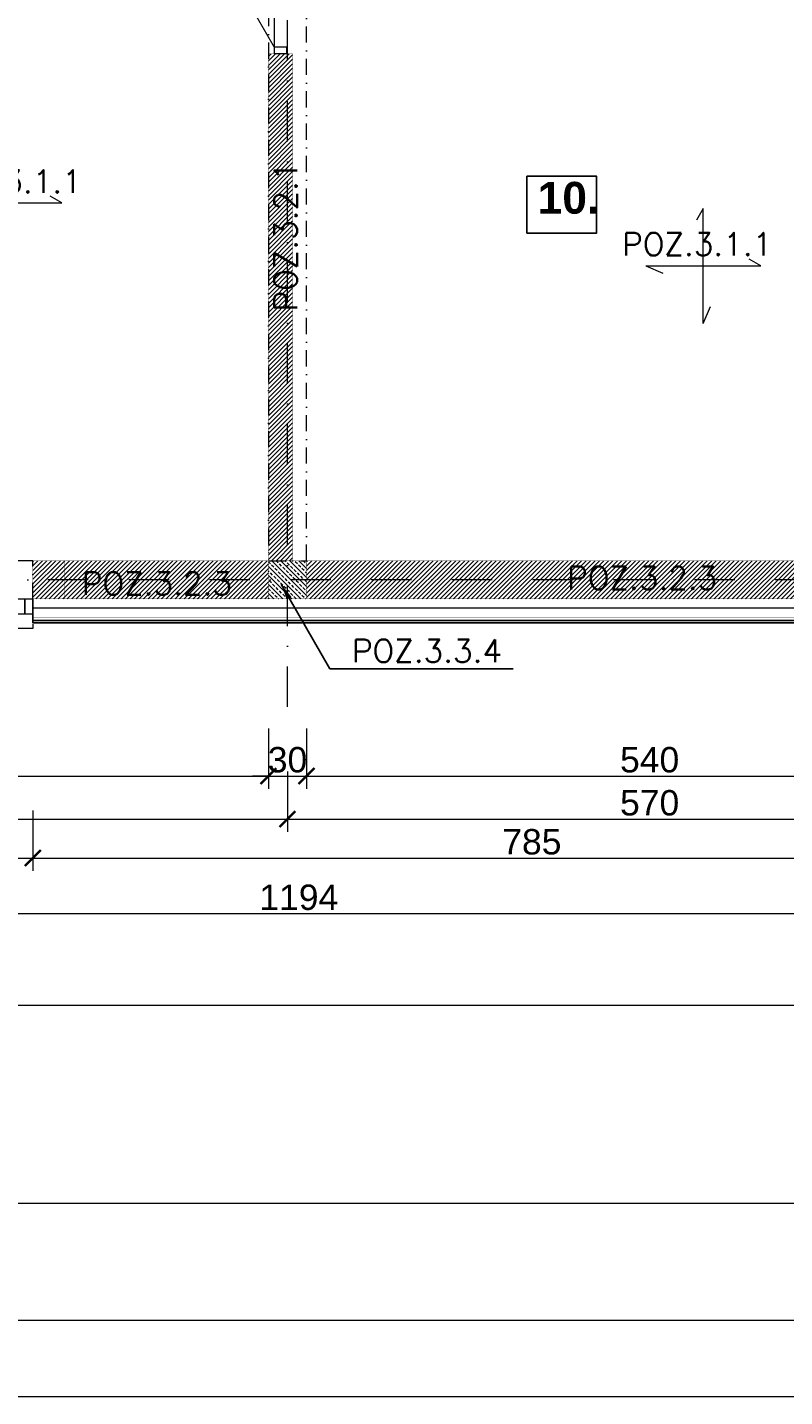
# Model space of a CAD drawing. Extents: x 4615668 to 9294084, y 5325188 to 10688993.
# Tile 514 of 656: x 4647682 to 4648278, y 5331501 to 5332579. Entities that reach past the tile are written whole.
import ezdxf

# ---------------------------------------------------------------- set-up
doc = ezdxf.new("R2010")
doc.units = 0
doc.header["$MEASUREMENT"] = 0
doc.linetypes.add('DASHDOT', pattern=[25.4, 12.7, -6.35, 0, -6.35])
for name, color, linetype, lineweight in [('hatch', 253, 'Continuous', 0), ('K-OPISY', 252, 'Continuous', 15), ('K-OPISY @ 10', 252, 'Continuous', 15), ('ocieplenie', 214, 'Continuous', 13), ('Osie', 175, 'DASHDOT', 9), ('sciany - mur', 1, 'Continuous', 30), ('Wymiar', 7, 'Continuous', 9)]:
    doc.layers.add(name, color=color, linetype=linetype, lineweight=lineweight)
doc.layers.add('sciany', color=1, linetype='Continuous')
doc.layers.add('STOLARKA', color=4, linetype='Continuous')
doc.styles.add('Arial Narrow 20', font='arial.ttf', dxfattribs={"height": 20})
doc.styles.add('ARIAL_WYM50', font='arial.ttf', dxfattribs={"height": 15})
doc.styles.add('Opis', font='simplex.shx')
doc.styles.add('Simplex', font='simplex.shx')
doc.linetypes.add('BATTING', pattern='A,0.00254,-2.54,[134,ltypeshp.shx,S=2.54,R=0,X=-2.54,Y=0],-5.08,[134,ltypeshp.shx,S=2.54,R=180,X=2.54,Y=0],-2.54', length=10.16254)
doc.dimstyles.new('1do100 ok', dxfattribs={"dimscale": 0.5, "dimtxt": 12, "dimasz": 25, "dimexe": 20, "dimexo": 0, "dimgap": 5, "dimtad": 1, "dimdec": 0, "dimzin": 9, "dimtxsty": 'Arial Narrow 20', "dimblk": 'ARCHTICK', "dimcen": 3, "dimdle": 20, "dimclrd": 256, "dimclre": 256, "dimclrt": 256, "dimadec": 0, "dimazin": 2, "dimtfac": 1, "dimtdec": 0, "dimtix": 1, "dimtmove": 2, "dimatfit": 3, "dimldrblk": 'NONE', "dimfxl": 0, "dimtvp": 1, "dimtolj": 1, "dimtzin": 0, "dimlwd": 5, "dimlwe": 5, "dimarcsym": 0})
doc.dimstyles.new('1do50', dxfattribs={"dimscale": 5, "dimtxt": 2.5, "dimasz": 2.5, "dimexe": 2.5, "dimexo": 0.5, "dimgap": 1, "dimtad": 1, "dimdec": 1, "dimrnd": 0.5, "dimzin": 12, "dimdsep": 46, "dimtxsty": 'Simplex', "dimblk": 'OBLIQUE', "dimcen": 0.5, "dimdle": 2.5, "dimclrd": 256, "dimclre": 256, "dimclrt": 256, "dimadec": 1, "dimazin": 3, "dimtfac": 1, "dimtdec": 1, "dimtix": 1, "dimtmove": 0, "dimatfit": 3, "dimfxl": 0, "dimtolj": 1, "dimtzin": 0, "dimarcsym": 0})
pattern_1 = [(45, (9337.8041, -13289.5546), (-1.767766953, 1.767766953), [])]

# ---------------------------------------------------------------- blocks, each defined once
blk = doc.blocks.new('G$C61CBF25F')
at = {"layer": 'Osie', "lineweight": 0, "ltscale": 2.5}
for p, q in [((855, 0), (855, 1880)), ((1525, 100), (204.8, 100))]:
    blk.add_line(p, q, dxfattribs=at)
blk = doc.blocks.new('G$C8361AC1F')
at = {"layer": 'STOLARKA', "color": 252, "linetype": 'Continuous', "lineweight": 0}
for p, q in [((50, 100), (50, 0)), ((5, 50), (95, 50))]:
    blk.add_line(p, q, dxfattribs=at)
at = {"layer": 'STOLARKA', "color": 252, "linetype": 'Continuous', "lineweight": 0, "const_width": 1}
blk.add_lwpolyline([(95, 50), (15.3, 96)], dxfattribs=at)
at = {"layer": 'STOLARKA', "color": 252, "linetype": 'Continuous', "lineweight": 0}
for points in [[(5, 40), (5, 50), (0, 50), (0, 40)], [(95, 40), (95, 50), (100, 50), (100, 40)]]:
    blk.add_lwpolyline(points, close=True, dxfattribs=at)
blk.add_arc((95, 50), 90, 148.7267, 180, dxfattribs=at)
blk = doc.blocks.new('G$C0CCF9696')
at = {"layer": 'STOLARKA', "color": 5, "lineweight": 0}
blk.add_line((100, 30), (0, 30), dxfattribs=at)
for points in [[(68, 59.5), (68, 53.5), (56, 53.5), (56, 59.5)], [(68, 59.5), (68, 53.5), (56, 53.5), (56, 59.5)], [(68, 53.5), (68, 6.5), (56, 6.5), (56, 53.5)], [(68, 53.5), (68, 6.5), (56, 6.5), (56, 53.5)], [(68, 0.5), (68, 6.5), (56, 6.5), (56, 0.5)]]:
    blk.add_lwpolyline(points, close=True, dxfattribs=at)
blk.add_lwpolyline([(76, 0), (79, 0), (79, 60), (76, 60)], dxfattribs=at)
blk.add_lwpolyline([(76, 0), (79, 0), (79, 60), (76, 60)], dxfattribs=at)
blk = doc.blocks.new('_ArchTick')
at = {"color": 0, "linetype": 'ByBlock', "const_width": 0.15}
blk.add_lwpolyline([(-0.5, -0.5), (0.5, 0.5)], dxfattribs=at)
blk = doc.blocks.new('*D1091')
at = {"layer": 'Defpoints', "color": 0}
for p in [(4647352, 5332129.9), (4647872, 5332130.6), (4647872, 5331989.9)]:
    blk.add_point(p, dxfattribs=at)
at = {"layer": 'Wymiar', "linetype": 'Continuous', "lineweight": 5}
for p, q in [((4647352, 5332027.4), (4647352, 5331979.9)), ((4647872, 5332027.4), (4647872, 5331979.9)), ((4647342, 5331989.9), (4647882, 5331989.9))]:
    blk.add_line(p, q, dxfattribs=at)
at = {"layer": 'Wymiar', "linetype": 'ByBlock', "lineweight": 5, "xscale": 12.5, "yscale": 12.5, "zscale": 12.5, "rotation": 180}
blk.add_blockref('_ArchTick', (4647352, 5331989.9), dxfattribs=at)
at = {"layer": 'Wymiar', "linetype": 'ByBlock', "lineweight": 5, "xscale": 12.5, "yscale": 12.5, "zscale": 12.5}
blk.add_blockref('_ArchTick', (4647872, 5331989.9), dxfattribs=at)
at = {"layer": 'Wymiar', "lineweight": 0, "ltscale": 40, "insert": (4647612, 5332002.6), "char_height": 20, "attachment_point": 5, "style": 'Arial Narrow 20'}
blk.add_mtext('\\A1;520', dxfattribs=at)
blk = doc.blocks.new('_None')
blk = doc.blocks.new('*D1092')
at = {"layer": 'Defpoints', "color": 0}
for p in [(4647872, 5332130.6), (4647902, 5332130.6), (4647902, 5331989.9)]:
    blk.add_point(p, dxfattribs=at)
at = {"layer": 'Wymiar', "linetype": 'Continuous', "lineweight": 5}
for p, q in [((4647872, 5332027.4), (4647872, 5331979.9)), ((4647902, 5332027.4), (4647902, 5331979.9)), ((4647872, 5331989.9), (4647859.5, 5331989.9)), ((4647862, 5331989.9), (4647912, 5331989.9)), ((4647902, 5331989.9), (4647914.5, 5331989.9))]:
    blk.add_line(p, q, dxfattribs=at)
at = {"layer": 'Wymiar', "linetype": 'ByBlock', "lineweight": 5, "xscale": 12.5, "yscale": 12.5, "zscale": 12.5}
blk.add_blockref('_ArchTick', (4647872, 5331989.9), dxfattribs=at)
at = {"layer": 'Wymiar', "linetype": 'ByBlock', "lineweight": 5, "xscale": 12.5, "yscale": 12.5, "zscale": 12.5, "rotation": 180}
blk.add_blockref('_ArchTick', (4647902, 5331989.9), dxfattribs=at)
at = {"layer": 'Wymiar', "lineweight": 0, "ltscale": 40, "insert": (4647887, 5332002.6), "char_height": 20, "attachment_point": 5, "style": 'Arial Narrow 20'}
blk.add_mtext('\\A1;30', dxfattribs=at)
blk = doc.blocks.new('*D1093')
at = {"layer": 'Defpoints', "color": 0}
for p in [(4647902, 5332130.6), (4648442, 5332130.6), (4648442, 5331989.9)]:
    blk.add_point(p, dxfattribs=at)
at = {"layer": 'Wymiar', "linetype": 'Continuous', "lineweight": 5}
for p, q in [((4647902, 5332027.4), (4647902, 5331979.9)), ((4648442, 5332027.4), (4648442, 5331979.9)), ((4647892, 5331989.9), (4648452, 5331989.9))]:
    blk.add_line(p, q, dxfattribs=at)
at = {"layer": 'Wymiar', "linetype": 'ByBlock', "lineweight": 5, "xscale": 12.5, "yscale": 12.5, "zscale": 12.5, "rotation": 180}
blk.add_blockref('_ArchTick', (4647902, 5331989.9), dxfattribs=at)
at = {"layer": 'Wymiar', "linetype": 'ByBlock', "lineweight": 5, "xscale": 12.5, "yscale": 12.5, "zscale": 12.5}
blk.add_blockref('_ArchTick', (4648442, 5331989.9), dxfattribs=at)
at = {"layer": 'Wymiar', "lineweight": 0, "ltscale": 40, "insert": (4648172, 5332002.6), "char_height": 20, "attachment_point": 5, "style": 'Arial Narrow 20'}
blk.add_mtext('\\A1;540', dxfattribs=at)
blk = doc.blocks.new('*D1097')
at = {"layer": 'Defpoints', "color": 0}
for p in [(4647337, 5332131.2), (4647887, 5332090.6), (4647887, 5331956)]:
    blk.add_point(p, dxfattribs=at)
at = {"layer": 'Wymiar', "linetype": 'Continuous', "lineweight": 5}
for p, q in [((4647337, 5331993.5), (4647337, 5331946)), ((4647887, 5331993.5), (4647887, 5331946)), ((4647327, 5331956), (4647897, 5331956))]:
    blk.add_line(p, q, dxfattribs=at)
at = {"layer": 'Wymiar', "linetype": 'ByBlock', "lineweight": 5, "xscale": 12.5, "yscale": 12.5, "zscale": 12.5, "rotation": 180}
blk.add_blockref('_ArchTick', (4647337, 5331956), dxfattribs=at)
at = {"layer": 'Wymiar', "linetype": 'ByBlock', "lineweight": 5, "xscale": 12.5, "yscale": 12.5, "zscale": 12.5}
blk.add_blockref('_ArchTick', (4647887, 5331956), dxfattribs=at)
at = {"layer": 'Wymiar', "lineweight": 0, "ltscale": 40, "insert": (4647612, 5331968.7), "char_height": 20, "attachment_point": 5, "style": 'Arial Narrow 20'}
blk.add_mtext('\\A1;550', dxfattribs=at)
blk = doc.blocks.new('*D1098')
at = {"layer": 'Defpoints', "color": 0}
for p in [(4647887, 5332090.6), (4648457, 5332072.8), (4648457, 5331956)]:
    blk.add_point(p, dxfattribs=at)
at = {"layer": 'Wymiar', "linetype": 'Continuous', "lineweight": 5}
for p, q in [((4647887, 5331993.5), (4647887, 5331946)), ((4648457, 5331993.5), (4648457, 5331946)), ((4647877, 5331956), (4648467, 5331956))]:
    blk.add_line(p, q, dxfattribs=at)
at = {"layer": 'Wymiar', "linetype": 'ByBlock', "lineweight": 5, "xscale": 12.5, "yscale": 12.5, "zscale": 12.5, "rotation": 180}
blk.add_blockref('_ArchTick', (4647887, 5331956), dxfattribs=at)
at = {"layer": 'Wymiar', "linetype": 'ByBlock', "lineweight": 5, "xscale": 12.5, "yscale": 12.5, "zscale": 12.5}
blk.add_blockref('_ArchTick', (4648457, 5331956), dxfattribs=at)
at = {"layer": 'Wymiar', "lineweight": 0, "ltscale": 40, "insert": (4648172, 5331968.7), "char_height": 20, "attachment_point": 5, "style": 'Arial Narrow 20'}
blk.add_mtext('\\A1;570', dxfattribs=at)
blk = doc.blocks.new('*D1100')
at = {"layer": 'Defpoints', "color": 0}
for p in [(4647298.9, 5332073.5), (4648492.9, 5332073.5), (4648492.9, 5331881.6)]:
    blk.add_point(p, dxfattribs=at)
at = {"layer": 'Wymiar', "linetype": 'Continuous', "lineweight": 5}
for p, q in [((4647298.9, 5331919.1), (4647298.9, 5331871.6)), ((4648492.9, 5331919.1), (4648492.9, 5331871.6)), ((4647288.9, 5331881.6), (4648502.9, 5331881.6))]:
    blk.add_line(p, q, dxfattribs=at)
at = {"layer": 'Wymiar', "linetype": 'ByBlock', "lineweight": 5, "xscale": 12.5, "yscale": 12.5, "zscale": 12.5, "rotation": 180}
blk.add_blockref('_ArchTick', (4647298.9, 5331881.6), dxfattribs=at)
at = {"layer": 'Wymiar', "linetype": 'ByBlock', "lineweight": 5, "xscale": 12.5, "yscale": 12.5, "zscale": 12.5}
blk.add_blockref('_ArchTick', (4648492.9, 5331881.6), dxfattribs=at)
at = {"layer": 'Wymiar', "lineweight": 0, "ltscale": 40, "insert": (4647895.9, 5331894.3), "char_height": 20, "attachment_point": 5, "style": 'Arial Narrow 20'}
blk.add_mtext('\\A1;1194', dxfattribs=at)
blk = doc.blocks.new('_Oblique')
at = {"color": 0, "linetype": 'ByBlock', "lineweight": -2}
blk.add_line((-0.5, -0.5), (0.5, 0.5), dxfattribs=at)
blk = doc.blocks.new('*D4374')
at = {"layer": 'Defpoints', "color": 0}
for p in [(4647626.6, 5332129.4), (4647686.6, 5332129.4), (4647686.6, 5331925.3)]:
    blk.add_point(p, dxfattribs=at)
at = {"layer": 'Wymiar', "linetype": 'Continuous', "lineweight": 5}
for p, q in [((4647626.6, 5331962.8), (4647626.6, 5331915.3)), ((4647686.6, 5331962.8), (4647686.6, 5331915.3)), ((4647616.6, 5331925.3), (4647696.6, 5331925.3))]:
    blk.add_line(p, q, dxfattribs=at)
at = {"layer": 'Wymiar', "linetype": 'ByBlock', "lineweight": 5, "xscale": 12.5, "yscale": 12.5, "zscale": 12.5, "rotation": 180}
blk.add_blockref('_ArchTick', (4647626.6, 5331925.3), dxfattribs=at)
at = {"layer": 'Wymiar', "linetype": 'ByBlock', "lineweight": 5, "xscale": 12.5, "yscale": 12.5, "zscale": 12.5}
blk.add_blockref('_ArchTick', (4647686.6, 5331925.3), dxfattribs=at)
at = {"layer": 'Wymiar', "lineweight": 0, "ltscale": 40, "insert": (4647656.6, 5331938), "char_height": 20, "attachment_point": 5, "style": 'Arial Narrow 20'}
blk.add_mtext('\\A1;60', dxfattribs=at)
blk = doc.blocks.new('*D4375')
at = {"layer": 'Defpoints', "color": 0}
for p in [(4647686.6, 5332129.4), (4648472, 5332129.4), (4648472, 5331925.3)]:
    blk.add_point(p, dxfattribs=at)
at = {"layer": 'Wymiar', "linetype": 'Continuous', "lineweight": 5}
for p, q in [((4647686.6, 5331962.8), (4647686.6, 5331915.3)), ((4648472, 5331962.8), (4648472, 5331915.3)), ((4647676.6, 5331925.3), (4648482, 5331925.3))]:
    blk.add_line(p, q, dxfattribs=at)
at = {"layer": 'Wymiar', "linetype": 'ByBlock', "lineweight": 5, "xscale": 12.5, "yscale": 12.5, "zscale": 12.5, "rotation": 180}
blk.add_blockref('_ArchTick', (4647686.6, 5331925.3), dxfattribs=at)
at = {"layer": 'Wymiar', "linetype": 'ByBlock', "lineweight": 5, "xscale": 12.5, "yscale": 12.5, "zscale": 12.5}
blk.add_blockref('_ArchTick', (4648472, 5331925.3), dxfattribs=at)
at = {"layer": 'Wymiar', "lineweight": 0, "ltscale": 40, "insert": (4648079.3, 5331938), "char_height": 20, "attachment_point": 5, "style": 'Arial Narrow 20'}
blk.add_mtext('\\A1;785', dxfattribs=at)

msp = doc.modelspace()

# ---------------------------------------------------------------- hatches: boundary and pattern name
at = {"layer": 'hatch', "lineweight": 0, "ltscale": 40, "transparency": 33554687}
h = msp.add_hatch(dxfattribs=at)
h.set_pattern_fill('ANSI31', color=256, scale=20)
h.set_pattern_definition(pattern_1)
h.paths.add_polyline_path([(4647884.492, 5332558.57), (4647871.992, 5332558.57), (4647871.992, 5332159.416), (4647884.492, 5332159.416), (4647884.492, 5332558.57)], is_closed=False)
h.paths.add_polyline_path([(4647890.992, 5332558.57), (4647884.492, 5332558.57), (4647884.492, 5332159.416), (4647890.992, 5332159.416), (4647890.992, 5332558.57)], is_closed=False)
h = msp.add_hatch(dxfattribs=at)
h.set_pattern_fill('ANSI31', color=256, scale=20)
h.set_pattern_definition(pattern_1)
h.paths.add_polyline_path([(4647686.578, 5332144.416), (4647686.578, 5332129.416), (4647711.578, 5332129.416), (4647711.578, 5332144.416), (4647686.578, 5332144.416)], is_closed=False)
h.paths.add_polyline_path([(4647686.578, 5332159.416), (4647686.578, 5332144.416), (4647711.578, 5332144.416), (4647711.578, 5332159.416), (4647686.578, 5332159.416)], is_closed=False)
h.paths.add_polyline_path([(4647711.578, 5332159.416), (4647711.578, 5332144.416), (4647871.992, 5332144.416), (4647871.992, 5332159.416), (4647711.578, 5332159.416)], is_closed=False)
h.paths.add_polyline_path([(4647711.578, 5332144.416), (4647711.578, 5332129.416), (4647871.992, 5332129.416), (4647871.992, 5332144.416), (4647711.578, 5332144.416)], is_closed=False)
h.paths.add_polyline_path([(4647901.992, 5332144.416), (4647901.992, 5332129.416), (4648441.992, 5332129.416), (4648441.992, 5332144.416), (4647901.992, 5332144.416)], is_closed=False)
h.paths.add_polyline_path([(4647901.992, 5332159.416), (4647901.992, 5332144.416), (4648441.992, 5332144.416), (4648441.992, 5332159.416), (4647901.992, 5332159.416)], is_closed=False)
h = msp.add_hatch(dxfattribs=at)
h.set_pattern_fill('ANSI33', color=256, scale=20, angle=90)
h.set_pattern_definition([(135, (8767.804, -14969.5387), (-3.535533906, -3.535533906), []), (135, (8767.804, -14966.003), (-3.535533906, -3.535533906), [2.5, -1.25])])
h.paths.add_polyline_path([(4647871.992, 5332129.432), (4647901.992, 5332129.432), (4647901.992, 5332159.432), (4647871.992, 5332159.432)])

# ---------------------------------------------------------------- linework, layer by layer
at = {"lineweight": 0, "ltscale": 40}
for points in [[(4647301.992, 5331809.416), (4648551.992, 5331809.416), (4648551.992, 5333919.416), (4647901.992, 5333919.416), (4647901.992, 5334009.416)], [(4647437.478, 5331653.462), (4648687.478, 5331653.462), (4648687.478, 5333763.462), (4648037.478, 5333763.462), (4648037.478, 5333853.462)]]:
    msp.add_lwpolyline(points, dxfattribs=at)
at = {"linetype": 'DASHDOT', "lineweight": 0}
for points in [[(4647871.992, 5332159.416), (4647901.992, 5332159.416), (4647901.992, 5332669.416), (4647871.992, 5332669.416)], [(4647626.578, 5332159.416), (4647626.578, 5332129.416), (4647686.578, 5332129.441), (4647686.578, 5332159.441)]]:
    msp.add_lwpolyline(points, close=True, dxfattribs=at)
at = {"layer": 'hatch', "color": 252}
for points in [[(4645711.587, 5331501.245), (4649911.587, 5331501.245), (4649911.587, 5334449.245), (4645711.587, 5334449.245)], [(4645711.587, 5331501.245), (4649911.587, 5331501.245), (4649911.587, 5334449.245), (4645711.587, 5334449.245)], [(4646031.587, 5334389.245), (4649851.587, 5334389.245), (4649851.587, 5331561.245), (4646031.587, 5331561.245)]]:
    msp.add_lwpolyline(points, close=True, dxfattribs=at)
at = {"layer": 'hatch', "linetype": 'BATTING', "lineweight": 0, "ltscale": 0.75}
msp.add_lwpolyline([(4648479.492, 5332179.257), (4648479.492, 5332179.257), (4648479.492, 5332121.973), (4647686.575, 5332121.973), (4647686.575, 5332121.973)], dxfattribs=at)
at = {"layer": 'ocieplenie', "lineweight": 0, "ltscale": 40, "const_width": 0.1}
msp.add_lwpolyline([(4648471.992, 5332181.223), (4648493.992, 5332181.223), (4648493.992, 5332107.473), (4647684.575, 5332107.473), (4647684.575, 5332117.473)], dxfattribs=at)
at = {"layer": 'ocieplenie', "lineweight": 0, "ltscale": 40}
msp.add_lwpolyline([(4648471.992, 5332179.223, 0.2, 0.2, 0), (4648486.992, 5332179.223, 0.2, 0.2, 0), (4648486.992, 5332114.473, 0.2, 0.2, 0), (4647686.575, 5332114.473, 0.2, 0.2, 0), (4647686.575, 5332129.473, 0.2, 0.2, 0)], format="xyseb", dxfattribs=at)
at = {"layer": 'ocieplenie', "lineweight": -3, "ltscale": 40}
for points in [[(4648471.992, 5332179.223), (4648488.992, 5332179.223), (4648488.992, 5332112.473), (4647686.575, 5332112.473), (4647686.575, 5332129.473)], [(4648471.992, 5332179.223), (4648490.992, 5332179.223), (4648490.992, 5332110.473), (4647686.575, 5332110.473), (4647686.575, 5332129.473)]]:
    msp.add_lwpolyline(points, dxfattribs=at)
at = {"layer": 'sciany', "ltscale": 40, "const_width": 0.3}
for points in [[(4647871.992, 5332159.416), (4647890.992, 5332159.416), (4647890.992, 5332558.57), (4647871.992, 5332558.57)], [(4647686.578, 5332129.416), (4647871.992, 5332129.416), (4647871.992, 5332159.416), (4647686.578, 5332159.416)], [(4647686.578, 5332129.416), (4647711.578, 5332129.416), (4647711.578, 5332159.416), (4647686.578, 5332159.416)], [(4647871.992, 5332129.416), (4647901.992, 5332129.416), (4647901.992, 5332159.416), (4647871.992, 5332159.416)], [(4647901.992, 5332129.416), (4648441.992, 5332129.416), (4648441.992, 5332159.416), (4647901.992, 5332159.416)]]:
    msp.add_lwpolyline(points, close=True, dxfattribs=at)
at = {"layer": 'sciany', "color": 251, "ltscale": 40}
msp.add_lwpolyline([(4648075.378, 5332417.478), (4648130.302, 5332417.478), (4648130.302, 5332462.132), (4648075.378, 5332462.132)], close=True, dxfattribs=at)
at = {"layer": 'Wymiar', "linetype": 'Continuous', "ltscale": 40}
for p, q in [((4647709.38, 5332441.164), (4647700.097, 5332446.471)), ((4647618.741, 5332441.164), (4647709.38, 5332441.164)), ((4648214.249, 5332436.825), (4648208.943, 5332427.542)), ((4648214.249, 5332346.186), (4648214.249, 5332436.825)), ((4648168.93, 5332391.505), (4648259.569, 5332391.505)), ((4648168.93, 5332391.505), (4648182.411, 5332385.808)), ((4648259.569, 5332391.505), (4648250.286, 5332396.812)), ((4648214.249, 5332346.186), (4648219.947, 5332359.668))]:
    msp.add_line(p, q, dxfattribs=at)

# ---------------------------------------------------------------- block references
at = {"lineweight": 0, "ltscale": 40}
msp.add_blockref('G$C61CBF25F', (4647031.992, 5332044.416), dxfattribs=at)
at = {"color": 1, "lineweight": 0, "ltscale": 40, "rotation": 270}
msp.add_blockref('G$C0CCF9696', (4647626.742, 5332185.416), dxfattribs=at)
at = {"layer": 'sciany - mur', "color": 251, "lineweight": 0, "ltscale": 40, "xscale": -1, "rotation": 89.9999999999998}
msp.add_blockref('G$C8361AC1F', (4647926.492, 5332658.916), dxfattribs=at)

# ---------------------------------------------------------------- texts
at = {"layer": 'K-OPISY', "char_height": 18, "style": 'Simplex'}
for s, insert, attachment_point in [('{\\C0;POZ.3.1.1}', (4647725.05, 5332448.99), 9), ('{\\C0;POZ.3.1.1}', (4648268.464, 5332399.683), 9), ('{\\C0;POZ.3.3.4}', (4647937.803, 5332079.428), 7)]:
    msp.add_mtext(s, dxfattribs=dict(at, insert=insert, attachment_point=attachment_point))
at = {"layer": 'K-OPISY @ 10', "char_height": 18, "width": 427.87447, "attachment_point": 1, "style": 'Opis'}
for s, insert, rotation in [('{\\C0;POZ.3.2.1}', (4647876.532, 5332355.704), 90), ('{\\C0;POZ.3.2.3}', (4648107.175, 5332154.822), 0), ('{\\C0;POZ.3.2.3}', (4647725.241, 5332150.52), 0)]:
    msp.add_mtext(s, dxfattribs=dict(at, insert=insert, rotation=rotation))
at = {"layer": 'sciany', "color": 251, "ltscale": 40, "insert": (4648083.857, 5332457.71), "char_height": 15, "width": 191.1449, "attachment_point": 1, "style": 'ARIAL_WYM50'}
msp.add_mtext('\\A1;{\\fArial|b1|i0|c238|p34;\\H1.666667x;\\C0;10.\\fArial|b0|i0|c238|p34;\\H0.6x; }', dxfattribs=at)

# ---------------------------------------------------------------- dimensions: what is measured, and where the dimension line sits
at = {"layer": 'Wymiar', "color": 31, "linetype": 'Continuous', "lineweight": 0}
for base, p1, p2, picture, middle in [((4647886.992, 5331955.991), (4647336.992, 5332131.173), (4647886.992, 5332090.644), '*D1097', (4647611.992, 5331968.702)), ((4647871.992, 5331989.923), (4647351.992, 5332129.937), (4647871.992, 5332130.636), '*D1091', (4647611.992, 5332002.634)), ((4647686.578, 5331925.337), (4647626.578, 5332129.416), (4647686.578, 5332129.441), '*D4374', (4647656.578, 5331938.049)), ((4648471.992, 5331925.337), (4647686.578, 5332129.441), (4648471.992, 5332129.416), '*D4375', (4648079.285, 5331938.049)), ((4647901.992, 5331989.923), (4647871.992, 5332130.636), (4647901.992, 5332130.636), '*D1092', (4647886.992, 5332002.641)), ((4648441.992, 5331989.923), (4647901.992, 5332130.636), (4648441.992, 5332130.636), '*D1093', (4648171.992, 5332002.634)), ((4648456.992, 5331955.991), (4647886.992, 5332090.644), (4648456.992, 5332072.762), '*D1098', (4648171.992, 5331968.702)), ((4648492.902, 5331881.62), (4647298.902, 5332073.541), (4648492.902, 5332073.541), '*D1100', (4647895.902, 5331894.332))]:
    dim = msp.add_linear_dim(base=base, p1=p1, p2=p2, dimstyle='1do100 ok', override={"dimtxsty": 'Arial Narrow 20', "dimldrblk": 'None'}, dxfattribs=at)
    dim.commit()
    dim.dimension.update_dxf_attribs({"geometry": picture, "text_midpoint": middle})

# ---------------------------------------------------------------- leaders
at = {"layer": 'K-OPISY', "annotation_type": 0, "has_hookline": 1, "hookline_direction": 0, "text_width": 126.857}
msp.add_leader([(4647881.971, 5332140.936), (4647920.303, 5332074.428), (4647932.803, 5332074.428)], dimstyle='1do50', override={"dimgap": 1, "dimtad": 1}, dxfattribs=at)

doc.saveas('drawing.dxf')
